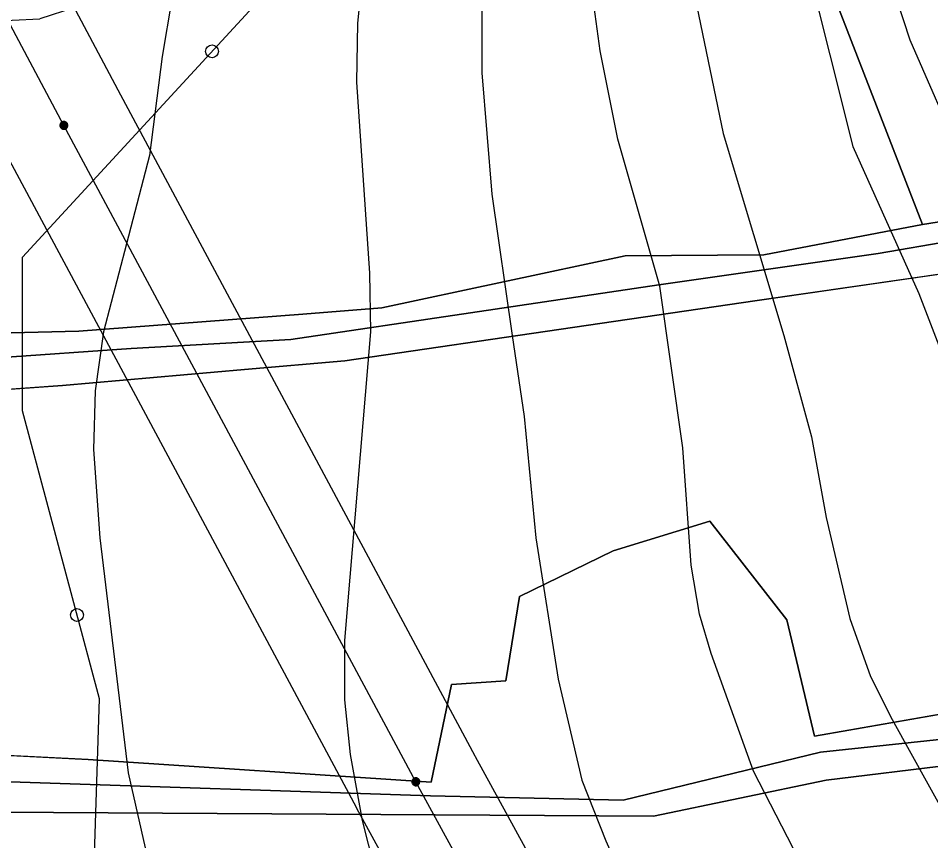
# Model space of a CAD drawing. Extents: x -709418 to -703832, y -1161719 to -1157826.
# Drawn here: x -706749.3 to -706607.7, y -1160586.9 to -1160459.3 of the extents above; entities that cross this region are included whole.
import ezdxf

# ---------------------------------------------------------------- set-up
doc = ezdxf.new("R2010")
doc.units = 0
for name, color, linetype in [('120_vrstevnice hlavní', 7, 'Continuous'), ('122_vrstevnice základní', 7, 'Continuous'), ('206_TTP_KN', 7, 'Continuous'), ('210_ostatní plocha_KN', 7, 'Continuous'), ('301_polní cesta_stav', 7, 'Continuous'), ('705_el VN nadzemní_E.ON', 7, 'Continuous'), ('735_OP sítí TI', 7, 'Continuous'), ('Trasa-Hlavni  staniceni', 7, 'Continuous')]:
    doc.layers.add(name, color=color, linetype=linetype)

# ---------------------------------------------------------------- blocks, each defined once
blk = doc.blocks.new('Elektro - Implicitní$0$VN4601')
for points in [[(1.23, 0), (1.22, 0.13), (1.2, 0.26), (1.17, 0.38), (1.12, 0.5), (1.06, 0.61), (0.99, 0.72), (0.91, 0.82), (0.82, 0.91), (0.72, 0.99), (0.61, 1.06), (0.5, 1.12), (0.38, 1.17), (0.26, 1.2), (0.13, 1.22), (0, 1.23), (-0.13, 1.22), (-0.26, 1.2), (-0.38, 1.17), (-0.5, 1.12), (-0.61, 1.06), (-0.72, 0.99), (-0.82, 0.91), (-0.91, 0.82), (-0.99, 0.72), (-1.06, 0.61), (-1.12, 0.5), (-1.17, 0.38), (-1.2, 0.26), (-1.22, 0.13), (-1.23, 0), (-1.22, -0.13), (-1.2, -0.26), (-1.17, -0.38), (-1.12, -0.5), (-1.06, -0.61), (-0.99, -0.72), (-0.91, -0.82), (-0.82, -0.91), (-0.72, -0.99), (-0.61, -1.06), (-0.5, -1.12), (-0.38, -1.17), (-0.26, -1.2), (-0.13, -1.22), (0, -1.23), (0.13, -1.22), (0.26, -1.2), (0.38, -1.17), (0.5, -1.12), (0.61, -1.06), (0.72, -0.99), (0.82, -0.91), (0.91, -0.82), (0.99, -0.72), (1.06, -0.61), (1.12, -0.5), (1.17, -0.38), (1.2, -0.26), (1.22, -0.13), (1.23, 0)], [(0.92, 0), (0.92, 0.1), (0.9, 0.19), (0.88, 0.28), (0.84, 0.37), (0.8, 0.46), (0.75, 0.54), (0.68, 0.62), (0.62, 0.68), (0.54, 0.74), (0.46, 0.8), (0.37, 0.84), (0.28, 0.88), (0.19, 0.9), (0.1, 0.92), (0, 0.92), (-0.1, 0.92), (-0.19, 0.9), (-0.28, 0.88), (-0.37, 0.84), (-0.46, 0.8), (-0.54, 0.74), (-0.62, 0.68), (-0.68, 0.62), (-0.75, 0.54), (-0.8, 0.46), (-0.84, 0.37), (-0.88, 0.28), (-0.9, 0.19), (-0.92, 0.1), (-0.92, 0), (-0.92, -0.1), (-0.9, -0.19), (-0.88, -0.29), (-0.84, -0.38), (-0.8, -0.46), (-0.75, -0.54), (-0.68, -0.62), (-0.62, -0.69), (-0.54, -0.75), (-0.46, -0.8), (-0.37, -0.84), (-0.28, -0.88), (-0.19, -0.9), (-0.1, -0.92), (0, -0.92), (0.1, -0.92), (0.19, -0.9), (0.28, -0.88), (0.37, -0.84), (0.46, -0.8), (0.54, -0.75), (0.62, -0.69), (0.68, -0.62), (0.75, -0.54), (0.8, -0.46), (0.84, -0.38), (0.88, -0.29), (0.9, -0.19), (0.92, -0.1), (0.92, 0)], [(0.61, 0), (0.61, 0.06), (0.6, 0.13), (0.58, 0.19), (0.56, 0.25), (0.53, 0.31), (0.5, 0.36), (0.46, 0.41), (0.41, 0.46), (0.36, 0.5), (0.31, 0.53), (0.25, 0.56), (0.19, 0.58), (0.13, 0.6), (0.06, 0.61), (0, 0.61), (-0.06, 0.61), (-0.13, 0.6), (-0.19, 0.58), (-0.25, 0.56), (-0.31, 0.53), (-0.36, 0.5), (-0.41, 0.46), (-0.46, 0.41), (-0.5, 0.36), (-0.53, 0.31), (-0.56, 0.25), (-0.58, 0.19), (-0.6, 0.13), (-0.61, 0.06), (-0.61, 0), (-0.61, -0.07), (-0.6, -0.13), (-0.58, -0.19), (-0.56, -0.25), (-0.53, -0.31), (-0.5, -0.36), (-0.46, -0.41), (-0.41, -0.46), (-0.36, -0.5), (-0.31, -0.53), (-0.25, -0.56), (-0.19, -0.58), (-0.13, -0.6), (-0.06, -0.61), (0, -0.61), (0.06, -0.61), (0.13, -0.6), (0.19, -0.58), (0.25, -0.56), (0.31, -0.53), (0.36, -0.5), (0.41, -0.46), (0.46, -0.41), (0.5, -0.36), (0.53, -0.31), (0.56, -0.25), (0.58, -0.19), (0.6, -0.13), (0.61, -0.06), (0.61, 0)], [(0.31, 0), (0.31, 0.03), (0.3, 0.06), (0.29, 0.09), (0.28, 0.12), (0.27, 0.15), (0.25, 0.18), (0.23, 0.21), (0.21, 0.23), (0.18, 0.25), (0.15, 0.27), (0.12, 0.28), (0.09, 0.29), (0.06, 0.3), (0.03, 0.31), (0, 0.31), (-0.03, 0.31), (-0.06, 0.3), (-0.09, 0.29), (-0.12, 0.28), (-0.15, 0.27), (-0.18, 0.25), (-0.21, 0.23), (-0.23, 0.21), (-0.25, 0.18), (-0.27, 0.15), (-0.28, 0.12), (-0.29, 0.09), (-0.3, 0.06), (-0.31, 0.03), (-0.31, 0), (-0.31, -0.03), (-0.3, -0.06), (-0.29, -0.1), (-0.28, -0.13), (-0.27, -0.15), (-0.25, -0.18), (-0.23, -0.21), (-0.21, -0.23), (-0.18, -0.25), (-0.15, -0.27), (-0.12, -0.28), (-0.09, -0.29), (-0.06, -0.3), (-0.03, -0.31), (0, -0.31), (0.03, -0.31), (0.06, -0.3), (0.09, -0.29), (0.12, -0.28), (0.15, -0.27), (0.18, -0.25), (0.21, -0.23), (0.23, -0.21), (0.25, -0.18), (0.27, -0.15), (0.28, -0.13), (0.29, -0.1), (0.3, -0.06), (0.31, -0.03), (0.31, 0)]]:
    blk.add_lwpolyline(points)
blk = doc.blocks.new('_kolecko-HB')
blk.add_circle((0, 0.002), 0.5)

msp = doc.modelspace()

# ---------------------------------------------------------------- linework, layer by layer
at = {"layer": '120_vrstevnice hlavní'}
for points in [[(-706713.4, -1160382.99), (-706713.56, -1160387.59), (-706715.29, -1160399.7), (-706715.15, -1160422.5), (-706715.86, -1160428.2), (-706718.43, -1160439.59), (-706722.84, -1160451), (-706725.51, -1160456.33), (-706726.99, -1160465.29)], [(-706630.31, -1160382.81), (-706631.76, -1160387.26), (-706633.79, -1160405.11), (-706633.93, -1160410.81), (-706632.93, -1160422.21), (-706626.95, -1160450.71), (-706619.82, -1160479.21), (-706609.56, -1160502.01), (-706581.06, -1160576.1)], [(-706726.99, -1160465.29), (-706728.97, -1160480.63), (-706732.53, -1160494.31), (-706736.1, -1160507.99), (-706737.38, -1160517.11), (-706737.66, -1160526.23), (-706736.67, -1160539.91), (-706732.25, -1160576.39), (-706727.12, -1160599.19), (-706725.16, -1160605.69), (-706719.42, -1160617.43), (-706711.59, -1160631.11), (-706700.76, -1160645.93), (-706687.08, -1160659.04), (-706682.95, -1160662.17), (-706671.69, -1160668.58), (-706640.77, -1160683.83), (-706620.39, -1160694.8), (-706577.64, -1160723.87)]]:
    msp.add_lwpolyline(points, dxfattribs=at)
at = {"layer": '122_vrstevnice základní'}
for points in [[(-706614.66, -1160373.88), (-706618.97, -1160384.31), (-706620.68, -1160390.58), (-706621.96, -1160399.98), (-706622.39, -1160409.39), (-706621.1, -1160425.06), (-706617.11, -1160443.87), (-706610.99, -1160462.68), (-706602.72, -1160481.49)], [(-706722.29, -1160375.4), (-706724.83, -1160386.48), (-706729.68, -1160409.96), (-706733.1, -1160430.48), (-706736.95, -1160455.7), (-706740.57, -1160457.64), (-706745.97, -1160459.43)], [(-706644.01, -1160391.88), (-706645.76, -1160396.42), (-706646.9, -1160401.98), (-706648.75, -1160417.65), (-706648.18, -1160430.19), (-706645.76, -1160449), (-706639.91, -1160477.21), (-706630.51, -1160508.56), (-706626.23, -1160524.24), (-706623.95, -1160536.78), (-706620.25, -1160552.45), (-706617.09, -1160561.42), (-706613.69, -1160568.12), (-706605, -1160583.8)], [(-706578.5, -1160645.07), (-706608.71, -1160616.15), (-706617.68, -1160606.17), (-706624.67, -1160596.62), (-706635.21, -1160576.1), (-706641.77, -1160557.87), (-706643.6, -1160551.76), (-706644.9, -1160544.19), (-706646.18, -1160525.95), (-706649.74, -1160500.87), (-706656.3, -1160478.07), (-706659.01, -1160464.39), (-706662.14, -1160441.59), (-706663.28, -1160427.91), (-706663.28, -1160421.07), (-706662.43, -1160411.95), (-706661.15, -1160405.54)], [(-706605.29, -1160673.14), (-706656.59, -1160639.66), (-706667.7, -1160631.25), (-706674.82, -1160624.7), (-706682.23, -1160616.29), (-706685.65, -1160611.16), (-706690.78, -1160600.9), (-706693.11, -1160594.78), (-706695.91, -1160583.8), (-706697.77, -1160573.54), (-706698.67, -1160565.05), (-706698.62, -1160555.87), (-706694.63, -1160507.99), (-706694.77, -1160498.87), (-706696.77, -1160469.23), (-706696.62, -1160460.11), (-706695.48, -1160448.72), (-706694.2, -1160441.88), (-706691.07, -1160431.47), (-706691.13, -1160418.59)], [(-706674.72, -1160417.84), (-706676.39, -1160430.19), (-706677.39, -1160445.86), (-706677.39, -1160467.81), (-706675.82, -1160486.62), (-706672.69, -1160508.56), (-706670.83, -1160521.1), (-706668.98, -1160539.91), (-706665.56, -1160561.85), (-706661.86, -1160577.53), (-706658.15, -1160586.93), (-706655.74, -1160592.27), (-706652.51, -1160597.16), (-706650.17, -1160599.33), (-706626.38, -1160622.84), (-706615.69, -1160632.1), (-706608.28, -1160637.52), (-706586.87, -1160660.09)], [(-706768.98, -1160643.9), (-706775.22, -1160617.06), (-706780.29, -1160585.76), (-706780.87, -1160578.09), (-706782.5, -1160562.47), (-706783.06, -1160548.1), (-706782.97, -1160523.12), (-706782.07, -1160513), (-706778.45, -1160499.11), (-706774.65, -1160489.12), (-706771.22, -1160481.47), (-706763.7, -1160463.96), (-706758.89, -1160460.02), (-706745.97, -1160459.43)]]:
    msp.add_lwpolyline(points, dxfattribs=at)
msp.add_open_spline([(-706745.97, -1160459.43), (-706745.97, -1160459.43)], degree=1, dxfattribs=at)
at = {"layer": '206_TTP_KN'}
for p, q in [((-706628.83, -1160440.21), (-706608.98, -1160491.35)), ((-706608.98, -1160491.35), (-706633.61, -1160496.05)), ((-706655.12, -1160496.2), (-706692.91, -1160504.23)), ((-706633.61, -1160496.05), (-706655.12, -1160496.2)), ((-706705.16, -1160505.25), (-706739.94, -1160507.87)), ((-706692.91, -1160504.23), (-706705.16, -1160505.25)), ((-706739.94, -1160507.87), (-706791.22, -1160509.15)), ((-706623.94, -1160577.54), (-706561.66, -1160569.9)), ((-706650.72, -1160583.11), (-706623.94, -1160577.54)), ((-706805.85, -1160582.26), (-706743.85, -1160582.54)), ((-706743.85, -1160582.54), (-706650.72, -1160583.11))]:
    msp.add_line(p, q, dxfattribs=at)
for points in [[(-706940.77, -1160551.39), (-706932.64, -1160504.05), (-706886.55, -1160514.52), (-706855.62, -1160516.64), (-706841.32, -1160521.17), (-706833.89, -1160525.27), (-706815.28, -1160527.68), (-706801.34, -1160520.46), (-706742.45, -1160516.29), (-706714.21, -1160513.81), (-706698.64, -1160512.46), (-706663.33, -1160507.3), (-706634.66, -1160503.12), (-706604.3, -1160498.73)], [(-706581.01, -1160562.91), (-706625.74, -1160570.69), (-706630.06, -1160552.65), (-706642.02, -1160537.36), (-706657.02, -1160541.96), (-706671.53, -1160549.04), (-706673.66, -1160562.13), (-706682.08, -1160562.7), (-706685.26, -1160577.84), (-706738.48, -1160574.3), (-706830.28, -1160569.77), (-706871.89, -1160562.13), (-706895.03, -1160561.1), (-706913.71, -1160554.23), (-706940.77, -1160551.39)]]:
    msp.add_lwpolyline(points, dxfattribs=at)
at = {"layer": '210_ostatní plocha_KN'}
for p, q in [((-706608.98, -1160491.35), (-706628.83, -1160440.21)), ((-706608.98, -1160491.35), (-706588.28, -1160487.81)), ((-706588.28, -1160487.81), (-706608.98, -1160491.35)), ((-706633.61, -1160496.05), (-706608.98, -1160491.35)), ((-706597.31, -1160492.59), (-706615.86, -1160495.81)), ((-706615.86, -1160495.81), (-706597.31, -1160492.59)), ((-706692.91, -1160504.23), (-706655.12, -1160496.2)), ((-706655.12, -1160496.2), (-706633.61, -1160496.05)), ((-706615.86, -1160495.81), (-706649.93, -1160500.7)), ((-706649.93, -1160500.7), (-706615.86, -1160495.81)), ((-706604.3, -1160498.73), (-706634.66, -1160503.12)), ((-706649.93, -1160500.7), (-706679.13, -1160505.05)), ((-706679.13, -1160505.05), (-706649.93, -1160500.7)), ((-706634.66, -1160503.12), (-706663.33, -1160507.3)), ((-706739.94, -1160507.87), (-706705.16, -1160505.25)), ((-706679.13, -1160505.05), (-706707.01, -1160509.16)), ((-706707.01, -1160509.16), (-706679.13, -1160505.05)), ((-706705.16, -1160505.25), (-706692.91, -1160504.23)), ((-706791.22, -1160509.15), (-706739.94, -1160507.87)), ((-706663.33, -1160507.3), (-706698.64, -1160512.46)), ((-706707.01, -1160509.16), (-706731.82, -1160510.54)), ((-706731.82, -1160510.54), (-706707.01, -1160509.16)), ((-706731.82, -1160510.54), (-706773.89, -1160513.47)), ((-706773.89, -1160513.47), (-706731.82, -1160510.54)), ((-706698.64, -1160512.46), (-706714.21, -1160513.81)), ((-706714.21, -1160513.81), (-706742.45, -1160516.29)), ((-706742.45, -1160516.29), (-706801.34, -1160520.46)), ((-706657.02, -1160541.96), (-706642.02, -1160537.36)), ((-706642.02, -1160537.36), (-706630.06, -1160552.65)), ((-706671.53, -1160549.04), (-706657.02, -1160541.96)), ((-706673.66, -1160562.13), (-706671.53, -1160549.04)), ((-706630.06, -1160552.65), (-706625.74, -1160570.69)), ((-706685.26, -1160577.84), (-706682.08, -1160562.7)), ((-706682.08, -1160562.7), (-706673.66, -1160562.13)), ((-706625.74, -1160570.69), (-706581.01, -1160562.91)), ((-706830.28, -1160569.77), (-706738.48, -1160574.3)), ((-706624.82, -1160573.17), (-706589.12, -1160569.4)), ((-706589.12, -1160569.4), (-706624.82, -1160573.17)), ((-706561.66, -1160569.9), (-706623.94, -1160577.54)), ((-706655.47, -1160580.6), (-706624.82, -1160573.17)), ((-706624.82, -1160573.17), (-706655.47, -1160580.6)), ((-706738.48, -1160574.3), (-706685.26, -1160577.84)), ((-706750.59, -1160577.77), (-706685.33, -1160579.97)), ((-706685.33, -1160579.97), (-706750.59, -1160577.77)), ((-706623.94, -1160577.54), (-706650.72, -1160583.11)), ((-706685.33, -1160579.97), (-706655.47, -1160580.6)), ((-706655.47, -1160580.6), (-706685.33, -1160579.97)), ((-706743.85, -1160582.54), (-706805.85, -1160582.26)), ((-706650.72, -1160583.11), (-706743.85, -1160582.54))]:
    msp.add_line(p, q, dxfattribs=at)
at = {"layer": '301_polní cesta_stav'}
msp.add_lwpolyline([(-706993.15, -1160565.27), (-706965.02, -1160556.35), (-706942.71, -1160558.75), (-706861.06, -1160581.04), (-706767.05, -1160592.01), (-706737.54, -1160590.64), (-706736.73, -1160564.91), (-706748.65, -1160520.22), (-706748.65, -1160496.39), (-706691.02, -1160433.83)], dxfattribs=at)
at = {"layer": '705_el VN nadzemní_E.ON'}
msp.add_lwpolyline([(-706657.04, -1160633.68), (-706687.59, -1160577.9), (-706687.63, -1160577.77), (-706742.25, -1160475.95), (-706787.13, -1160391.57), (-706827.37, -1160316.03), (-706880.73, -1160218.11)], dxfattribs=at)
at = {"layer": '735_OP sítí TI'}
for points in [[(-706648.27, -1160628.88), (-706678.38, -1160573.89), (-706678.41, -1160573.81), (-706733.43, -1160471.24), (-706778.3, -1160386.87), (-706818.57, -1160311.29), (-706870.8, -1160215.44)], [(-706665.81, -1160638.48), (-706696.8, -1160581.91), (-706696.85, -1160581.74), (-706751.07, -1160480.66), (-706795.96, -1160396.27), (-706836.17, -1160320.77), (-706885.08, -1160231.02)]]:
    msp.add_lwpolyline(points, dxfattribs=at)

# ---------------------------------------------------------------- block references
at = {"layer": '705_el VN nadzemní_E.ON', "xscale": 0.5, "yscale": 0.5}
for p, rotation in [((-706742.25, -1160475.95), -61.809416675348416), ((-706687.63, -1160577.77), -62.07383616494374)]:
    msp.add_blockref('Elektro - Implicitní$0$VN4601', p, dxfattribs=dict(at, rotation=rotation))
at = {"layer": 'Trasa-Hlavni  staniceni'}
for p, xscale, yscale, rotation in [((-706719.25, -1160464.47), 1.9999999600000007, 1.999999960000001, 47.34840737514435), ((-706740.21, -1160551.89), 1.9999999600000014, 1.9999999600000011, 104.94034093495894)]:
    msp.add_blockref('_kolecko-HB', p, dxfattribs=dict(at, xscale=xscale, yscale=yscale, rotation=rotation))

doc.saveas('drawing.dxf')
